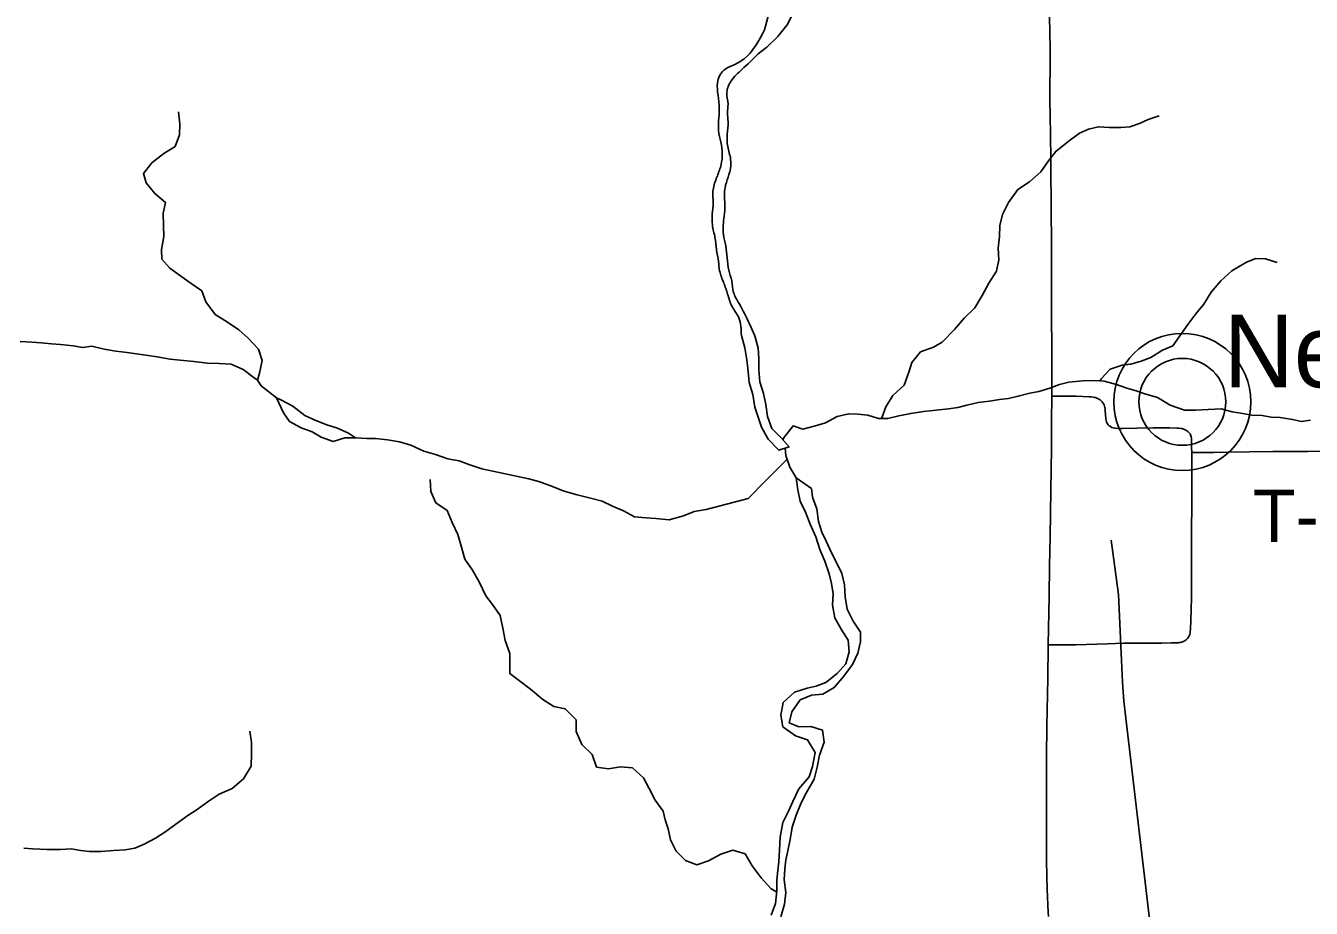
# Model space of a CAD drawing. Extents: x -87 to 2145, y -2128 to 440.
# Drawn here: x 210.86 to 247.69, y 292.01 to 317.3 of the extents above; entities that cross this region are included whole.
import ezdxf

# ---------------------------------------------------------------- set-up
doc = ezdxf.new("R2010")
doc.units = 0
for name, color, linetype in [('GM_X_County_Road', 7, 'Continuous'), ('GM_X_Minor_Lake', 7, 'Continuous'), ('GM_X_Minor_River', 7, 'Continuous'), ('GM_X_Township_Road', 7, 'Continuous'), ('GM_X_Township_Road_Text', 7, 'Continuous'), ('GM_X_Unincorporated', 7, 'Continuous'), ('GM_X_Unincorporated_Location', 7, 'Continuous'), ('GM_X_Unincorporated_Text', 7, 'Continuous')]:
    doc.layers.add(name, color=color, linetype=linetype)

msp = doc.modelspace()

# ---------------------------------------------------------------- linework, layer by layer
at = {"layer": 'GM_X_County_Road'}
for points in [[(240.254, 306.691), (240.255, 306.943), (240.253, 307.517), (240.254, 308.14), (240.251, 308.895), (240.248, 309.863), (240.245, 310.437), (240.246, 311.241), (240.235, 311.864), (240.236, 312.339), (240.229, 312.996), (240.224, 313.422), (240.217, 314.225), (240.212, 314.684), (240.204, 315.209), (240.203, 315.619), (240.208, 316.045), (240.205, 316.766), (240.201, 316.996), (240.19, 317.685), (240.186, 318.298)], [(240.155, 299.561), (240.18, 300.956), (240.19, 301.825), (240.205, 302.662), (240.224, 303.99), (240.247, 305.188), (240.251, 305.959), (240.254, 306.691)], [(240.162, 291.78), (240.154, 291.889), (240.122, 292.56), (240.109, 292.92), (240.101, 293.396), (240.101, 294.428), (240.102, 295.002), (240.104, 295.691), (240.107, 296.364), (240.116, 297.233), (240.143, 298.61), (240.154, 299.529), (240.155, 299.561)]]:
    msp.add_lwpolyline(points, dxfattribs=at)
at = {"layer": 'GM_X_Minor_Lake'}
for points in [[(218.039, 306.635), (218.242, 306.211), (218.418, 305.957), (218.746, 305.782), (219.064, 305.666), (219.322, 305.512), (219.67, 305.386), (220.002, 305.49), (220.303, 305.495)], [(220.303, 305.495), (220.105, 305.629), (219.787, 305.774), (219.488, 305.87), (219.169, 305.985), (218.851, 306.131), (218.515, 306.397), (218.188, 306.573), (218.039, 306.635)]]:
    msp.add_lwpolyline(points, dxfattribs=at)
at = {"layer": 'GM_X_Minor_River'}
msp.add_line((233.373, 304.043), (232.932, 304.351), dxfattribs=at)
for points in [[(231.844, 316.492), (232.095, 316.69), (232.408, 316.997), (232.67, 317.325), (232.842, 317.663), (232.944, 317.983), (233.047, 318.342), (233.159, 318.651), (233.291, 319), (233.563, 319.308), (233.885, 319.585), (234.228, 319.852), (234.53, 320.17), (234.762, 320.498), (235.045, 320.815), (235.277, 321.154), (235.39, 321.633)], [(232.348, 318.421), (232.253, 318.153), (232.177, 317.844), (232.122, 317.534), (232.026, 317.185)], [(217.496, 307.143), (217.558, 307.347), (217.636, 307.706), (217.524, 308.029), (217.231, 308.347), (216.967, 308.584), (216.642, 308.812), (216.287, 309.03), (216.016, 309.387), (215.903, 309.701), (215.598, 309.918), (215.333, 310.105), (214.988, 310.354), (214.754, 310.61), (214.751, 310.89), (214.82, 311.259), (214.808, 311.58), (214.796, 311.931), (214.864, 312.24), (214.56, 312.498), (214.307, 312.804), (214.233, 313.066), (214.471, 313.371), (214.817, 313.644), (215.142, 313.846), (215.26, 314.174), (215.278, 314.494), (215.236, 314.836)], [(235.38, 306.045), (235.38, 306.041), (235.504, 306.38), (235.698, 306.708), (236.022, 307.004), (236.157, 307.372), (236.25, 307.651), (236.494, 307.958), (236.867, 308.094), (237.119, 308.231), (237.465, 308.597), (237.749, 308.923), (238.053, 309.22), (238.258, 309.567), (238.452, 309.925), (238.676, 310.272), (238.74, 310.591), (238.723, 310.932), (238.756, 311.261), (238.769, 311.581), (238.842, 311.89), (239.017, 312.238), (239.281, 312.605), (239.615, 312.831), (239.94, 313.117), (240.164, 313.435), (240.367, 313.702), (240.711, 313.978), (241.045, 314.224), (241.308, 314.341), (241.59, 314.408), (241.901, 314.384), (242.233, 314.39), (242.495, 314.407), (242.767, 314.504), (243.019, 314.611), (243.332, 314.717)], [(241.642, 307.125), (241.673, 307.186), (241.927, 307.463), (242.269, 307.579), (242.521, 307.606), (242.813, 307.693), (243.096, 307.799), (243.429, 308.005), (243.722, 308.132), (243.976, 308.479), (244.15, 308.737), (244.384, 309.044), (244.608, 309.321), (244.822, 309.669), (245.096, 309.995), (245.411, 310.282), (245.835, 310.527), (246.097, 310.634), (246.379, 310.62), (246.709, 310.516)], [(231.362, 308.429), (231.459, 308.068), (231.516, 307.728), (231.553, 307.397), (231.581, 307.077), (231.688, 306.736), (231.745, 306.375), (231.852, 306.054), (231.941, 305.803), (232.128, 305.45), (232.437, 305.137), (232.729, 305.233), (232.5, 305.496), (232.232, 305.759), (232.114, 306.101), (232.067, 306.451), (232, 306.762), (231.892, 307.093), (231.866, 307.444), (231.858, 307.764), (231.841, 308.064), (231.744, 308.415), (231.596, 308.757)], [(210.696, 308.251), (211.036, 308.233), (211.305, 308.217), (211.595, 308.19), (211.854, 308.163)], [(211.854, 308.163), (212.214, 308.125), (212.493, 308.078), (212.754, 308.122), (213.102, 308.034), (213.441, 307.976), (213.77, 307.938), (214.099, 307.89), (214.368, 307.854), (214.627, 307.817), (214.996, 307.749), (215.285, 307.722), (215.675, 307.682), (216.064, 307.633), (216.404, 307.625), (216.743, 307.607), (217.09, 307.449), (217.404, 307.211), (217.496, 307.143)], [(217.496, 307.143), (217.604, 306.983), (218.039, 306.635)], [(232.555, 305.433), (232.571, 305.485), (232.845, 305.832), (233.126, 305.738), (233.489, 305.834), (233.771, 305.921), (234.104, 306.107), (234.437, 306.183), (234.698, 306.17), (234.989, 306.146), (235.29, 306.043), (235.561, 306.049), (235.873, 306.126), (236.216, 306.191), (236.578, 306.247), (236.94, 306.283), (237.292, 306.319), (237.564, 306.365), (237.826, 306.432), (238.149, 306.508), (238.471, 306.545), (238.762, 306.591), (239.014, 306.618), (239.296, 306.685), (239.628, 306.771), (239.88, 306.818), (240.203, 306.914), (240.475, 307.021), (240.747, 307.087), (241.139, 307.123), (241.491, 307.138), (241.752, 307.115), (242.113, 307.021), (242.404, 306.918), (242.675, 306.844), (242.925, 306.751), (243.286, 306.647), (243.646, 306.433), (244.056, 306.288), (244.368, 306.284), (244.74, 306.3), (245.112, 306.325), (245.423, 306.241), (245.674, 306.198), (245.985, 306.145), (246.286, 306.131), (246.537, 306.088), (246.798, 306.075), (247.15, 306.021), (247.41, 305.958), (247.672, 305.995)], [(220.303, 305.495), (220.633, 305.47), (220.883, 305.476), (221.223, 305.44), (221.572, 305.374), (221.891, 305.279), (222.269, 305.112), (222.597, 305.016), (222.956, 304.89), (223.275, 304.835), (223.584, 304.719), (223.922, 304.604), (225.27, 304.318)], [(232.614, 305.195), (232.636, 304.984), (232.754, 304.653), (232.932, 304.351)], [(232.674, 304.877), (232.055, 304.264)], [(231.468, 293.568), (231.114, 293.678), (230.77, 293.564), (230.424, 293.37), (230.09, 293.256), (229.762, 293.384), (229.496, 293.652), (229.332, 293.977), (229.268, 294.291), (229.183, 294.545), (229.118, 294.798), (228.894, 295.105), (228.72, 295.441), (228.556, 295.747), (228.24, 296.035), (227.899, 296.063), (227.557, 296.009), (227.216, 296.057), (227.083, 296.422), (226.788, 296.7), (226.625, 297.077), (226.632, 297.409), (226.317, 297.728), (225.987, 297.795), (225.67, 297.993), (225.325, 298.293), (225.009, 298.531), (224.732, 298.738), (224.728, 299.061), (224.724, 299.313), (224.591, 299.688), (224.528, 300.042), (224.455, 300.406), (224.231, 300.713), (224.045, 300.969), (223.853, 301.366), (223.659, 301.703), (223.444, 302.019), (223.341, 302.364), (223.238, 302.719), (223.075, 303.065), (222.931, 303.41), (222.604, 303.629), (222.461, 303.954), (222.448, 304.297)], [(231.555, 303.753), (230.354, 303.436), (230.011, 303.383), (229.707, 303.258), (229.293, 303.146), (228.912, 303.184), (228.631, 303.2), (228.3, 303.227), (227.983, 303.405), (227.674, 303.532), (227.376, 303.68), (227.036, 303.768), (226.656, 303.856), (226.287, 303.965), (225.918, 304.103), (225.59, 304.231), (225.27, 304.318)], [(232.055, 304.264), (231.555, 303.753)], [(232.932, 304.351), (232.979, 304.004), (233.048, 303.679), (233.197, 303.362), (233.336, 303.014), (233.494, 302.656), (233.611, 302.29), (233.75, 301.962), (233.878, 301.595), (233.948, 301.321), (233.988, 301.018), (233.977, 300.696), (234.044, 300.331), (234.224, 300.013), (234.423, 299.693), (234.451, 299.36), (234.359, 299.021), (234.108, 298.738), (233.778, 298.478), (233.504, 298.377), (233.251, 298.316), (232.886, 298.208), (232.564, 297.908), (232.491, 297.548), (232.55, 297.214), (232.912, 296.949), (233.259, 296.836), (233.477, 296.476), (233.403, 296.076), (233.302, 295.777), (233.009, 295.436), (232.835, 295.069), (232.726, 294.811), (232.553, 294.465), (232.478, 294.045), (232.455, 293.674), (232.433, 293.342), (232.405, 293.091), (232.375, 292.821), (232.374, 292.509), (232.341, 292.147), (232.219, 291.81)], [(232.488, 291.77), (232.601, 292.128), (232.633, 292.459), (232.586, 292.823), (232.607, 293.145), (232.636, 293.395), (232.695, 293.655), (232.757, 293.985), (232.82, 294.335), (232.932, 294.683), (233.075, 295.03), (233.226, 295.327), (233.45, 295.712), (233.532, 296.051), (233.605, 296.401), (233.738, 296.768), (233.69, 297.112), (233.353, 297.225), (233.011, 297.207), (232.734, 297.328), (232.805, 297.637), (233.048, 297.981), (233.374, 298.12), (233.696, 298.149), (234.024, 298.338), (234.296, 298.661), (234.549, 298.994), (234.701, 299.321), (234.773, 299.65), (234.772, 299.922), (234.563, 300.242), (234.394, 300.58), (234.336, 300.935), (234.318, 301.278), (234.239, 301.603), (234.118, 301.859), (233.958, 302.176), (233.79, 302.535), (233.669, 302.791), (233.569, 303.096), (233.522, 303.461), (233.403, 303.797), (233.373, 304.043)], [(243.54, 287.576), (242.319, 297.949), (242.278, 298.494), (242.25, 299.12), (242.166, 301.005), (241.96, 302.563)], [(210.808, 293.731), (211.059, 293.716), (211.46, 293.697), (211.852, 293.699), (212.163, 293.713), (212.434, 293.667), (212.684, 293.642), (213.025, 293.634), (213.378, 293.667), (213.709, 293.69), (213.982, 293.735), (214.255, 293.85), (214.58, 294.025), (214.845, 294.191), (215.161, 294.426), (215.508, 294.67), (215.772, 294.846), (216.088, 295.071), (216.404, 295.286), (216.769, 295.44), (217.096, 295.725), (217.315, 296.083), (217.332, 296.435), (217.329, 296.758), (217.276, 297.091)], [(232.372, 292.487), (232.215, 292.565), (231.926, 292.887), (231.667, 293.229), (231.468, 293.568)]]:
    msp.add_lwpolyline(points, dxfattribs=at)
for points in [[(232.026, 317.185), (231.433, 316.348), (231.109, 316.163), (230.857, 316.027), (230.68, 315.669), (230.694, 315.308), (230.728, 314.937), (230.716, 314.215), (230.791, 313.884), (230.815, 313.562), (230.76, 313.243), (230.644, 312.924), (230.548, 312.555), (230.553, 312.224), (230.527, 311.914), (230.532, 311.593), (230.606, 311.231), (230.65, 310.89), (230.705, 310.548), (230.74, 310.277), (230.855, 309.935), (230.969, 309.612), (231.094, 309.259), (231.288, 308.935), (231.362, 308.429)], [(231.596, 308.757), (231.295, 309.346), (231.14, 309.659), (231.086, 309.991), (231.001, 310.293), (230.957, 310.654), (230.913, 310.996), (230.848, 311.317), (230.842, 311.578), (230.867, 311.848), (230.892, 312.168), (230.877, 312.489), (230.933, 312.809), (231.028, 313.118), (231.054, 313.478), (230.97, 313.84), (230.956, 314.191), (230.982, 314.552), (230.966, 314.802), (230.98, 315.053), (230.946, 315.394), (231.072, 315.722), (231.378, 316.048), (231.844, 316.492)]]:
    msp.add_spline(points, degree=3, dxfattribs=at)
at = {"layer": 'GM_X_Township_Road'}
for points in [[(240.254, 306.691), (240.371, 306.691), (240.502, 306.691), (240.953, 306.682), (241.149, 306.679), (241.329, 306.671), (241.385, 306.667), (241.44, 306.66), (241.476, 306.653), (241.511, 306.644), (241.545, 306.632), (241.572, 306.619), (241.607, 306.6), (241.639, 306.58), (241.673, 306.55), (241.7, 306.522), (241.72, 306.497), (241.74, 306.468), (241.755, 306.436), (241.766, 306.4), (241.774, 306.36), (241.781, 306.313), (241.787, 306.268), (241.807, 306.042), (241.812, 305.992), (241.819, 305.955), (241.833, 305.921), (241.849, 305.893), (241.87, 305.867), (241.898, 305.839), (241.935, 305.814), (241.977, 305.793), (242.02, 305.776), (242.067, 305.767), (242.146, 305.761), (242.279, 305.757), (242.689, 305.769), (243.164, 305.778), (243.64, 305.777), (243.836, 305.773), (243.899, 305.77), (243.949, 305.764), (243.991, 305.756), (244.029, 305.744), (244.06, 305.731), (244.093, 305.714), (244.124, 305.695), (244.151, 305.676), (244.174, 305.656), (244.198, 305.631), (244.216, 305.607), (244.229, 305.583), (244.24, 305.553), (244.248, 305.517), (244.254, 305.48), (244.257, 305.443), (244.259, 305.397), (244.262, 305.221), (244.263, 305.072)], [(244.263, 305.072), (244.264, 304.812), (244.266, 304.057), (244.265, 303.532), (244.258, 302.876), (244.256, 302.154), (244.261, 301.514), (244.261, 301.351), (244.255, 300.925), (244.248, 300.564), (244.239, 300.27), (244.228, 300.014), (244.224, 299.951), (244.217, 299.905), (244.209, 299.867), (244.199, 299.834), (244.185, 299.802), (244.166, 299.773), (244.146, 299.745), (244.124, 299.723), (244.101, 299.704), (244.078, 299.685), (244.056, 299.673), (244.031, 299.659), (243.999, 299.645), (243.971, 299.635), (243.94, 299.627), (243.908, 299.623), (243.876, 299.621), (243.833, 299.618), (243.671, 299.614), (243.41, 299.61), (242.737, 299.61), (242.311, 299.607), (241.852, 299.59), (240.936, 299.565), (240.806, 299.563), (240.561, 299.559), (240.414, 299.56), (240.155, 299.561)], [(244.263, 305.072), (244.556, 305.072), (244.884, 305.073), (245.326, 305.079), (245.917, 305.088), (246.589, 305.097), (247.59, 305.105), (248.344, 305.107)]]:
    msp.add_lwpolyline(points, dxfattribs=at)
at = {"layer": 'GM_X_Unincorporated'}
for radius in [1.964, 1.245]:
    msp.add_circle((243.995, 306.523), radius, dxfattribs=at)
at = {"layer": 'GM_X_Unincorporated_Location'}
msp.add_line((243.995, 306.523), (243.995, 306.523), dxfattribs=at)

# ---------------------------------------------------------------- texts
at = {"layer": 'GM_X_Township_Road_Text'}
msp.add_text('T-134', height=1.5, rotation=0, dxfattribs=at).set_placement((246.013, 302.512))
at = {"layer": 'GM_X_Unincorporated_Text'}
msp.add_text('Newbern', height=2.085, rotation=0, dxfattribs=at).set_placement((245.177, 306.94))

doc.saveas('drawing.dxf')
